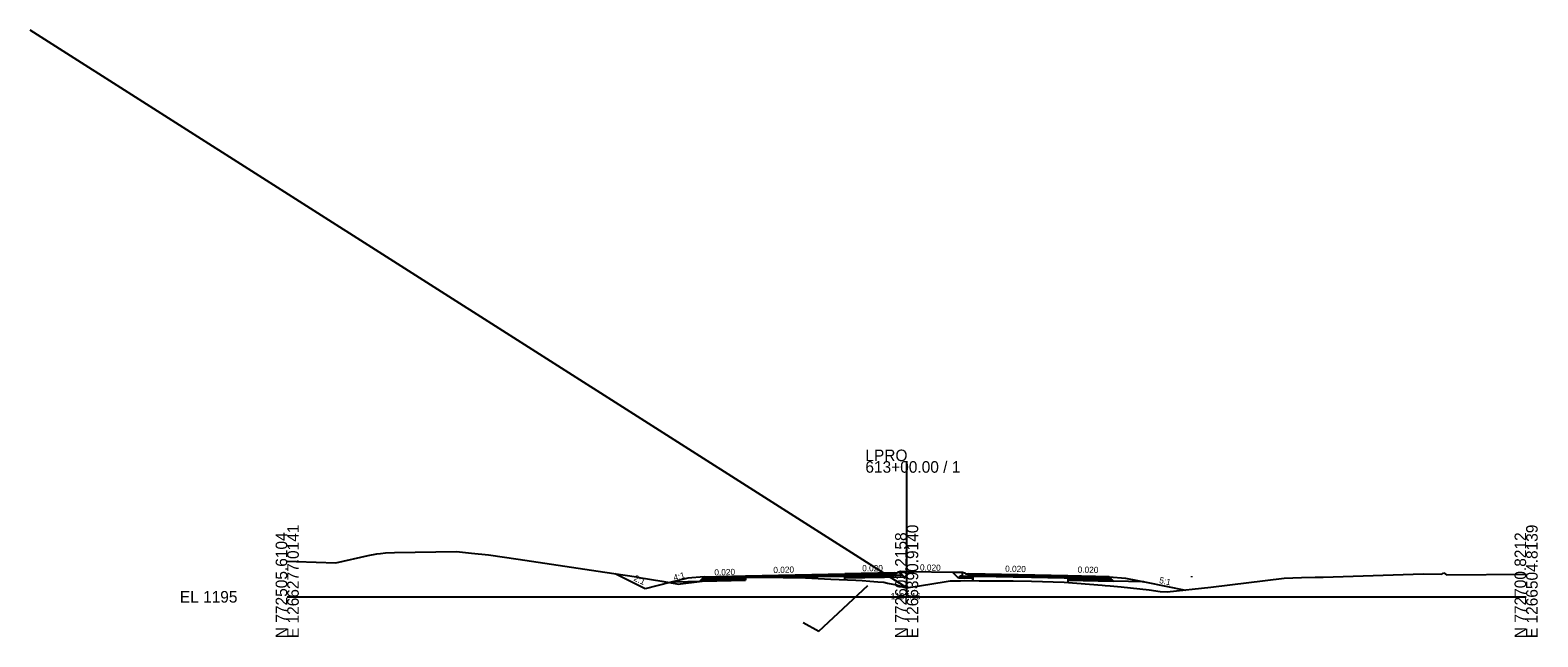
# Model space of a CAD drawing. Extents: x -3833 to 1267678, y -522 to 773248.
# Drawn here: x 1937.8 to 2302.8, y 3990.3 to 4137.2 of the extents above; entities that cross this region are included whole.
import ezdxf

# ---------------------------------------------------------------- set-up
doc = ezdxf.new("R2010")
doc.units = 0
for name, color, linetype in [('Exist Cross Section Cell', 7, 'Continuous'), ('Exist XS Center Line Elevation Label', 7, 'Continuous'), ('Exist XS Ground Line', 7, 'Continuous'), ('Prop CMT DNC', 7, 'Continuous'), ('Prop CMT Pvmt Course 1', 7, 'Continuous'), ('Prop CMT Pvmt Course 2', 7, 'Continuous'), ('Prop CMT Pvmt Course 3', 7, 'Continuous'), ('Prop CMT Pvmt Course 4', 7, 'Continuous'), ('Prop CMT Shld Paved Course 1', 7, 'Continuous'), ('Prop CMT Shld Paved Course 2', 7, 'Continuous'), ('Prop CMT Shld Paved Course 4', 7, 'Continuous'), ('Prop CMT Slope Grass', 7, 'Continuous'), ('Prop CMT Subgrade Earthwork', 7, 'Continuous'), ('Prop Conc Curb and Gutter', 7, 'Continuous'), ('Prop Conc Island Cover', 7, 'Continuous'), ('Prop Corridor Mesh Bottom', 7, 'Continuous'), ('Prop XS Ditch Slope Text', 7, 'Continuous'), ('Prop XS Finish Grade', 7, 'Continuous'), ('Prop XS SE Text', 7, 'Continuous'), ('Scratch_Level_1', 7, 'Continuous'), ('Scratch_Level_5', 7, 'Continuous'), ('Scratch_Level_9', 7, 'Continuous')]:
    doc.layers.add(name, color=color, linetype=linetype)

msp = doc.modelspace()

# ---------------------------------------------------------------- linework, layer by layer
at = {"layer": 'Exist Cross Section Cell'}
for p, q in [((2150, 4000), (2150, 4032.85)), ((2000, 4000), (2150, 4000)), ((2150, 4000), (2300, 4000))]:
    msp.add_line(p, q, dxfattribs=at)
at = {"layer": 'Exist XS Ground Line'}
for p, q in [((2011.74, 4008.19), (2019.62, 4009.99)), ((2019.62, 4009.99), (2021.73, 4010.44)), ((2021.73, 4010.44), (2022.56, 4010.52)), ((2022.56, 4010.52), (2023.77, 4010.67)), ((2023.77, 4010.67), (2025.99, 4010.71)), ((2025.99, 4010.71), (2040.99, 4010.95)), ((2040.99, 4010.95), (2044.65, 4010.57)), ((2044.65, 4010.57), (2048.77, 4010.16)), ((2048.77, 4010.16), (2055.94, 4009.11)), ((2055.94, 4009.11), (2076.88, 4005.96)), ((2000, 4008.65), (2002.22, 4008.59)), ((2002.22, 4008.59), (2011.74, 4008.19)), ((2076.88, 4005.96), (2084.57, 4004.81)), ((2250.86, 4004.78), (2275.09, 4005.58)), ((2275.09, 4005.58), (2279.56, 4005.52)), ((2279.56, 4005.52), (2280.11, 4005.78)), ((2280.11, 4005.78), (2280.74, 4005.29)), ((2280.74, 4005.29), (2300, 4005.5)), ((2084.57, 4004.81), (2085.26, 4004.7)), ((2085.26, 4004.7), (2090.73, 4003.77)), ((2090.73, 4003.77), (2094.81, 4003.08)), ((2094.81, 4003.08), (2095.2, 4003.13)), ((2095.2, 4003.13), (2103.82, 4004.22)), ((2103.82, 4004.22), (2104.8, 4004.34)), ((2104.8, 4004.34), (2107.52, 4004.67)), ((2107.52, 4004.67), (2111.91, 4004.73)), ((2111.91, 4004.73), (2112.69, 4004.74)), ((2112.69, 4004.74), (2114.58, 4004.72)), ((2114.58, 4004.72), (2125.48, 4004.56)), ((2125.48, 4004.56), (2131.67, 4004.3)), ((2131.67, 4004.3), (2137.71, 4004.04)), ((2137.71, 4004.04), (2139.19, 4003.95)), ((2139.19, 4003.95), (2141.12, 4003.8)), ((2141.12, 4003.8), (2143.04, 4003.65)), ((2143.04, 4003.65), (2144.43, 4003.56)), ((2144.43, 4003.56), (2145.34, 4003.34)), ((2145.34, 4003.34), (2147.54, 4002.89)), ((2147.54, 4002.89), (2149.1, 4002.4)), ((2149.1, 4002.4), (2149.9, 4002.14)), ((2149.9, 4002.14), (2153.1, 4002.68)), ((2153.1, 4002.68), (2159.58, 4003.74)), ((2159.58, 4003.74), (2160.54, 4003.86)), ((2160.54, 4003.86), (2163.04, 4003.91)), ((2163.04, 4003.91), (2164.02, 4003.93)), ((2164.02, 4003.93), (2167.59, 4003.91)), ((2167.59, 4003.91), (2175.82, 4003.87)), ((2175.82, 4003.87), (2180.19, 4003.76)), ((2180.19, 4003.76), (2188.15, 4003.52)), ((2188.15, 4003.52), (2197.36, 4002.84)), ((2197.36, 4002.84), (2198.09, 4002.78)), ((2198.09, 4002.78), (2199.29, 4002.65)), ((2199.29, 4002.65), (2201.98, 4002.4)), ((2201.98, 4002.4), (2208.71, 4001.72)), ((2208.71, 4001.72), (2211.39, 4001.31)), ((2213.09, 4001.17), (2223.66, 4002.3)), ((2223.66, 4002.3), (2241.45, 4004.48)), ((2241.45, 4004.48), (2245.59, 4004.65)), ((2245.59, 4004.65), (2248.92, 4004.76)), ((2248.92, 4004.76), (2250.86, 4004.78)), ((2211.39, 4001.31), (2213.09, 4001.17))]:
    msp.add_line(p, q, dxfattribs=at)
at = {"layer": 'Prop CMT Pvmt Course 1'}
for p, q in [((2111, 4005.05), (2135, 4005.53)), ((2111, 4004.8), (2111, 4005.05)), ((2111, 4005.05), (2111, 4005.05)), ((2135, 4005.53), (2135, 4005.53)), ((2135, 4005.53), (2135, 4005.53)), ((2135, 4005.53), (2135, 4005.28)), ((2135, 4005.28), (2135, 4005.28)), ((2189, 4005.05), (2165, 4005.53)), ((2165, 4005.53), (2165, 4005.53)), ((2165, 4005.53), (2165, 4005.53)), ((2165, 4005.53), (2165, 4005.28)), ((2165, 4005.28), (2189, 4004.8)), ((2165, 4005.28), (2165, 4005.28)), ((2189, 4004.8), (2189, 4005.05)), ((2189, 4005.05), (2189, 4005.05)), ((2189, 4004.8), (2189, 4005.05)), ((2189, 4005.05), (2189, 4005.05))]:
    msp.add_line(p, q, dxfattribs=at)
at = {"layer": 'Prop CMT Pvmt Course 2'}
for p, q in [((2147, 4005.52), (2135, 4005.28)), ((2135, 4005.28), (2135, 4005.28)), ((2135, 4005.28), (2135, 4004.95)), ((2135, 4004.94), (2147, 4005.19)), ((2150, 4005.58), (2150, 4005.58)), ((2150, 4005.58), (2150, 4005.58)), ((2150, 4005.25), (2150, 4005.25)), ((2150, 4005.25), (2150, 4005.25)), ((2165, 4004.94), (2165, 4005.28)), ((2165, 4005.28), (2165, 4005.28)), ((2135, 4004.95), (2135, 4004.94)), ((2165, 4004.94), (2165, 4004.94))]:
    msp.add_line(p, q, dxfattribs=at)
at = {"layer": 'Prop CMT Pvmt Course 3'}
for p, q in [((2149.3, 4004.94), (2149.01, 4005.22)), ((2162.7, 4004.7), (2162.99, 4004.98)), ((2162.99, 4004.98), (2165, 4004.94))]:
    msp.add_line(p, q, dxfattribs=at)
at = {"layer": 'Prop CMT Pvmt Course 4'}
for p, q in [((2149.01, 4005.22), (2148.51, 4005.21)), ((2149.01, 4005.22), (2149.46, 4004.78)), ((2150, 4005.25), (2150, 4005.25)), ((2150, 4005.25), (2150, 4005.25)), ((2166, 4005.51), (2166, 4003.92)), ((2135, 4004.49), (2135, 4004.95)), ((2135, 4004.95), (2135, 4004.95)), ((2135, 4004.95), (2135, 4004.94)), ((2162.99, 4004.98), (2162.54, 4004.53)), ((2166, 4004.47), (2162.54, 4004.53)), ((2163.49, 4004.97), (2162.99, 4004.98)), ((2165, 4004.94), (2165, 4004.94)), ((2165, 4004.94), (2165, 4004.94))]:
    msp.add_line(p, q, dxfattribs=at)
at = {"layer": 'Prop CMT Shld Paved Course 1'}
for p, q in [((2101, 4004.85), (2111, 4005.05)), ((2111, 4005.05), (2111, 4005.05)), ((2111, 4005.05), (2111, 4005.05)), ((2111, 4005.05), (2111, 4004.8)), ((2147, 4005.77), (2135, 4005.53)), ((2135, 4005.53), (2135, 4005.53)), ((2135, 4005.53), (2135, 4005.28)), ((2150, 4005.58), (2150, 4005.58)), ((2150, 4005.58), (2150, 4005.58)), ((2165, 4005.28), (2165, 4005.53)), ((2165, 4005.53), (2165, 4005.53)), ((2189, 4005.05), (2189, 4004.8)), ((2199, 4004.85), (2189, 4005.05)), ((2100.74, 4004.59), (2101, 4004.85)), ((2111, 4004.8), (2100.74, 4004.59)), ((2101, 4004.85), (2101, 4004.85)), ((2111, 4004.8), (2111, 4004.8)), ((2189, 4004.8), (2199.26, 4004.59)), ((2199.26, 4004.59), (2199, 4004.85))]:
    msp.add_line(p, q, dxfattribs=at)
at = {"layer": 'Prop CMT Shld Paved Course 2'}
for p, q in [((2114.58, 4004.87), (2125.48, 4005.09)), ((2125.48, 4005.09), (2131.67, 4005.21)), ((2125.48, 4005.09), (2125.48, 4005.09)), ((2131.67, 4005.21), (2135, 4005.28)), ((2131.67, 4005.21), (2131.67, 4005.21)), ((2135, 4005.28), (2135, 4005.28)), ((2135, 4005.28), (2135, 4005.28)), ((2135, 4005.28), (2135, 4004.94)), ((2165, 4004.94), (2165, 4005.28)), ((2165, 4005.28), (2165, 4005.28)), ((2165, 4005.28), (2167.59, 4005.23)), ((2167.59, 4005.23), (2167.59, 4005.23)), ((2167.59, 4005.23), (2175.82, 4005.06)), ((2175.82, 4005.06), (2175.82, 4005.06)), ((2175.82, 4005.06), (2180.19, 4004.97)), ((2100.4, 4004.25), (2100.74, 4004.59)), ((2111, 4004.46), (2100.4, 4004.25)), ((2100.74, 4004.59), (2111, 4004.8)), ((2100.74, 4004.59), (2100.74, 4004.59)), ((2111, 4004.8), (2111.91, 4004.82)), ((2111, 4004.8), (2111, 4004.8)), ((2111, 4004.8), (2111, 4004.8)), ((2111, 4004.72), (2111, 4004.8)), ((2111, 4004.8), (2111, 4004.8)), ((2111.91, 4004.73), (2111, 4004.72)), ((2111, 4004.46), (2111, 4004.46)), ((2111.91, 4004.82), (2112.69, 4004.83)), ((2111.91, 4004.82), (2111.91, 4004.82)), ((2112.69, 4004.74), (2111.91, 4004.73)), ((2111.91, 4004.73), (2111.91, 4004.73)), ((2112.69, 4004.83), (2114.58, 4004.87)), ((2114.58, 4004.72), (2112.69, 4004.74)), ((2114.58, 4004.87), (2114.58, 4004.87)), ((2119.81, 4004.64), (2114.58, 4004.72)), ((2114.58, 4004.72), (2114.58, 4004.72)), ((2125.48, 4004.75), (2119.81, 4004.64)), ((2119.81, 4004.64), (2119.81, 4004.64)), ((2119.81, 4004.64), (2119.81, 4004.64)), ((2131.67, 4004.88), (2125.48, 4004.75)), ((2135, 4004.94), (2131.67, 4004.88)), ((2131.67, 4004.88), (2131.67, 4004.88)), ((2135, 4004.94), (2135, 4004.94)), ((2167.59, 4004.89), (2165, 4004.94)), ((2175.82, 4004.73), (2167.59, 4004.89)), ((2167.59, 4004.89), (2167.59, 4004.89)), ((2180.19, 4004.64), (2175.82, 4004.73)), ((2175.82, 4004.73), (2175.82, 4004.73)), ((2180.19, 4004.97), (2180.19, 4004.97)), ((2180.19, 4004.97), (2188.15, 4004.81)), ((2188.15, 4004.48), (2180.19, 4004.64)), ((2180.19, 4004.64), (2180.19, 4004.64)), ((2188.15, 4004.81), (2188.15, 4004.81)), ((2188.15, 4004.81), (2189, 4004.8)), ((2189, 4004.46), (2188.15, 4004.48)), ((2188.15, 4004.48), (2188.15, 4004.48)), ((2188.21, 4004.81), (2188.21, 4004.81)), ((2188.21, 4004.81), (2188.21, 4004.81)), ((2188.21, 4004.48), (2188.21, 4004.48)), ((2188.21, 4004.48), (2188.21, 4004.48)), ((2189, 4004.8), (2189, 4004.8)), ((2189, 4004.8), (2189, 4004.8)), ((2189, 4004.8), (2189, 4004.46)), ((2189, 4004.46), (2189, 4004.8)), ((2189, 4004.8), (2189, 4004.8)), ((2189, 4004.8), (2189, 4004.46)), ((2199.26, 4004.59), (2189, 4004.8)), ((2189, 4004.46), (2189, 4004.46)), ((2189, 4004.46), (2199.59, 4004.26)), ((2199.59, 4004.26), (2199.26, 4004.59))]:
    msp.add_line(p, q, dxfattribs=at)
msp.add_lwpolyline([(2111, 4004.8), (2111, 4004.72), (2111, 4004.46)], dxfattribs=at)
at = {"layer": 'Prop CMT Shld Paved Course 4'}
for p, q in [((2099.94, 4003.78), (2100.4, 4004.25)), ((2111.01, 4004.01), (2099.94, 4003.78)), ((2100.4, 4004.25), (2100.9, 4004.26)), ((2100.9, 4004.26), (2111, 4004.46)), ((2111, 4004.46), (2111.01, 4004.01)), ((2189, 4004.46), (2189.01, 4004.01)), ((2199.09, 4004.27), (2189, 4004.46)), ((2189.01, 4004.01), (2200.06, 4003.79)), ((2199.59, 4004.26), (2199.09, 4004.27)), ((2200.06, 4003.79), (2199.59, 4004.26))]:
    msp.add_line(p, q, dxfattribs=at)
at = {"layer": 'Prop CMT Slope Grass'}
for p, q in [((2148.51, 4006.2), (2150.84, 4006.16)), ((2161.08, 4006), (2163.49, 4005.96)), ((2101, 4004.85), (2097, 4004.53)), ((2199, 4004.85), (2203, 4004.53)), ((2203, 4004.53), (2207.44, 4003.64))]:
    msp.add_line(p, q, dxfattribs=at)
at = {"layer": 'Prop CMT Subgrade Earthwork'}
for p, q in [((2149.46, 4004.78), (2150.84, 4006.16)), ((2162.54, 4004.53), (2161.08, 4006)), ((2093.51, 4003.66), (2111.01, 4004.01)), ((2111.01, 4004.01), (2111, 4004.72)), ((2149.46, 4004.78), (2135, 4004.49)), ((2135, 4004.16), (2135, 4004.49)), ((2166, 4004.47), (2162.54, 4004.53)), ((2166, 4003.92), (2166, 4004.47)), ((2207.44, 4003.64), (2189.01, 4004.01)), ((2189.01, 4004.01), (2189.01, 4003.46))]:
    msp.add_line(p, q, dxfattribs=at)
at = {"layer": 'Prop Conc Curb and Gutter'}
for p, q in [((2147, 4005.77), (2147.75, 4005.78)), ((2147, 4005.18), (2147, 4005.77)), ((2147, 4005.77), (2147, 4005.77)), ((2148.51, 4005.21), (2147, 4005.18)), ((2147.75, 4005.95), (2148.51, 4006.2)), ((2147.75, 4005.78), (2147.75, 4005.95)), ((2147.75, 4005.95), (2147.75, 4005.95)), ((2147.75, 4005.78), (2147.75, 4005.78)), ((2148.51, 4006.2), (2148.51, 4006.2)), ((2148.51, 4006.2), (2148.51, 4006.2)), ((2148.51, 4006.2), (2148.51, 4005.21)), ((2148.51, 4005.21), (2148.51, 4005.21)), ((2163.49, 4004.97), (2163.49, 4005.96)), ((2163.49, 4005.96), (2163.49, 4005.96)), ((2163.49, 4005.96), (2163.49, 4005.96)), ((2163.49, 4005.96), (2164.25, 4005.71)), ((2164.25, 4005.71), (2164.25, 4005.71)), ((2164.25, 4005.71), (2164.25, 4005.54)), ((2164.25, 4005.54), (2165, 4005.53)), ((2164.25, 4005.54), (2164.25, 4005.54)), ((2165, 4005.53), (2165, 4005.53)), ((2165, 4005.53), (2165, 4004.94)), ((2165, 4004.94), (2163.49, 4004.97)), ((2163.49, 4004.97), (2163.49, 4004.97))]:
    msp.add_line(p, q, dxfattribs=at)
at = {"layer": 'Prop Conc Island Cover'}
for p, q in [((2148.51, 4006.2), (2148.51, 4006.2)), ((2148.51, 4005.95), (2148.51, 4005.95))]:
    msp.add_line(p, q, dxfattribs=at)
at = {"layer": 'Prop Corridor Mesh Bottom'}
for p, q in [((2111, 4005.05), (2111, 4004.8)), ((2135, 4005.53), (2135, 4005.28)), ((2165, 4005.53), (2165, 4005.28)), ((2189, 4005.05), (2189, 4004.8)), ((2189, 4005.05), (2189, 4004.8))]:
    msp.add_line(p, q, dxfattribs=at)
at = {"layer": 'Prop XS Finish Grade'}
for p, q in [((2086.67, 4001.95), (2079.4, 4005.58)), ((2148.51, 4006.2), (2148.51, 4006.2)), ((2150.84, 4006.16), (2161.08, 4006)), ((2092.67, 4003.45), (2086.67, 4001.95)), ((2097, 4004.53), (2092.67, 4003.45))]:
    msp.add_line(p, q, dxfattribs=at)
msp.add_lwpolyline([(2203, 4004.53), (2208, 4003.53), (2217.55, 4001.62)], dxfattribs=at)
at = {"layer": 'Scratch_Level_1'}
msp.add_line((2150, 4002.16), (1937.75, 4137.22), dxfattribs=at)
at = {"layer": 'Scratch_Level_5'}
for p, q in [((2128.74, 3991.7), (2140.6, 4002.72)), ((2124.96, 3993.8), (2128.74, 3991.7))]:
    msp.add_line(p, q, dxfattribs=at)
at = {"layer": 'Scratch_Level_9'}
msp.add_lwpolyline([(2219, 4005.04), (2219, 4004.79)], dxfattribs=at)

# ---------------------------------------------------------------- texts
at = {"layer": 'Exist Cross Section Cell'}
for s, p in [('LPRO', (2140, 4032.85)), ('613+00.00 / 1', (2140, 4030.05)), ('EL 1195', (1974, 3998.6))]:
    msp.add_text(s, height=2.8, dxfattribs=at).set_placement(p)
for s, p in [('E 1266277.0141', (2002.8, 3990)), ('E 1266390.9140', (2152.8, 3990)), ('E 1266504.8139', (2302.8, 3990)), ('N 772505.6104', (2000, 3990)), ('N 772603.2158', (2150, 3990)), ('N 772700.8212', (2300, 3990))]:
    msp.add_text(s, height=2.8, rotation=90, dxfattribs=at).set_placement(p)
at = {"layer": 'Exist XS Center Line Elevation Label'}
msp.add_text('1197.16', height=1.5, dxfattribs=at).set_placement((2146.13, 3999.4))
at = {"layer": 'Prop CMT DNC'}
for p in [(2111, 4005.05), (2111, 4005.05), (2135, 4005.53), (2135, 4005.53), (2147.75, 4005.78), (2164.25, 4005.54), (2165, 4005.53), (2165, 4005.53), (2189, 4005.05), (2189, 4005.05), (2189, 4005.05), (2189, 4005.05), (2092.09, 4003.54), (2101, 4004.85), (2199, 4004.85)]:
    msp.add_text('X', height=0.00025, dxfattribs=at).set_placement(p)
at = {"layer": 'Prop XS Ditch Slope Text'}
for s, rotation, p in [('2:1', 335.1076, (2083.75, 4004)), ('4:1', 15.1362, (2093.75, 4003.86)), ('5:1', 347.5411, (2211.06, 4003.36))]:
    msp.add_text(s, height=1.5, rotation=rotation, dxfattribs=at).set_placement(p)
at = {"layer": 'Prop XS SE Text'}
for rotation, p in [(1.397, (2103.45, 4005.16)), (1.397, (2117.73, 4005.74)), (0.2693, (2139.23, 4006.18)), (358.8542, (2153.21, 4006.38)), (358.8542, (2173.83, 4006.07)), (358.8542, (2191.39, 4005.85))]:
    msp.add_text('0.020', height=1.5, rotation=rotation, dxfattribs=at).set_placement(p)

doc.saveas('drawing.dxf')
